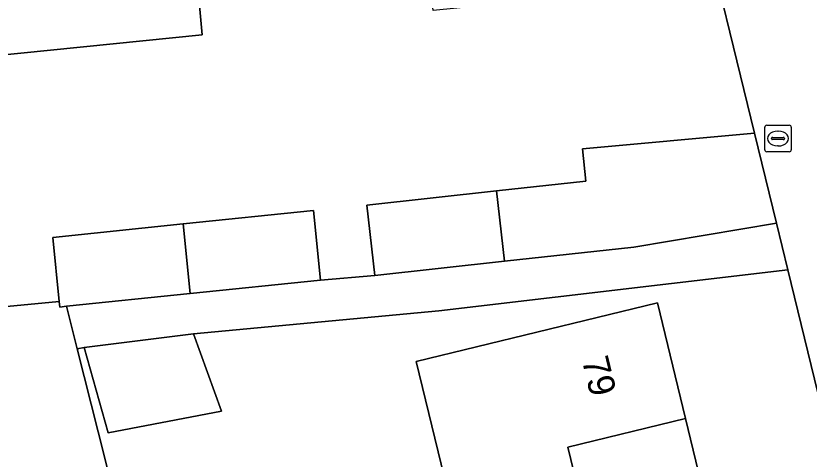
# Model space of a CAD drawing. Extents: x 158455 to 159797, y 387218 to 388672.
# Drawn here: x 159284.74 to 159314.66, y 388088.56 to 388105.27 of the extents above; entities that cross this region are included whole.
import ezdxf

# ---------------------------------------------------------------- set-up
doc = ezdxf.new("R2010")
doc.units = 0
for name, color, linetype in [('IMGEO_Brandkraan', 7, 'Continuous'), ('IMGEO_Erf', 7, 'Continuous'), ('IMGEO_Muur', 7, 'Continuous'), ('IMGEO_Pand', 7, 'Continuous'), ('IMGEO_Pand_nummerreeks', 7, 'Continuous'), ('IMGEO_Rijbaan_lokaal_open', 7, 'Continuous'), ('IMGEO_Voetpad_open', 7, 'Continuous')]:
    doc.layers.add(name, color=color, linetype=linetype)

msp = doc.modelspace()

# ---------------------------------------------------------------- linework, layer by layer
at = {"layer": 'IMGEO_Brandkraan'}
for p, q in [((159312.981, 388100.217), (159312.981, 388101.069)), ((159313.056, 388101.143), (159313.908, 388101.143)), ((159313.982, 388101.069), (159313.982, 388100.217)), ((159313.283, 388100.686), (159313.681, 388100.686)), ((159313.469, 388100.923), (159313.494, 388100.923)), ((159313.24, 388100.637), (159313.24, 388100.649)), ((159313.678, 388100.6), (159313.28, 388100.6)), ((159313.724, 388100.649), (159313.724, 388100.637)), ((159313.908, 388100.143), (159313.056, 388100.143)), ((159313.492, 388100.363), (159313.467, 388100.363))]:
    msp.add_line(p, q, dxfattribs=at)
for points in [[(159312.981, 388100.217), (159312.981, 388101.069)], [(159313.056, 388101.143), (159313.908, 388101.143)], [(159313.982, 388101.069), (159313.982, 388100.217)], [(159313.908, 388100.143), (159313.056, 388100.143)]]:
    msp.add_lwpolyline(points, dxfattribs=at)
for centre, radius, start, end in [((159313.058, 388101.067), 0.0765, 91.552, 178.448), ((159313.058, 388101.067), 0.0765, 91.552, 178.448), ((159313.906, 388101.067), 0.0765, 1.552, 88.448), ((159313.906, 388101.067), 0.0765, 1.552, 88.448), ((159313.28, 388100.646), 0.0403, 85.8775, 175.7526), ((159313.685, 388100.648), 0.0386, 1.7309, 96.639), ((159313.277, 388100.636), 0.0366, 178.938, 274.7102), ((159313.681, 388100.643), 0.043, 264.8664, 352.4533), ((159313.058, 388100.219), 0.0765, 181.552, 268.448), ((159313.058, 388100.219), 0.0765, 181.552, 268.448), ((159313.906, 388100.219), 0.0765, 271.552, 358.448), ((159313.906, 388100.219), 0.0765, 271.552, 358.448)]:
    msp.add_arc(centre, radius, start, end, dxfattribs=at)
for centre, major_axis, ratio, start_param, end_param in [((159313.468, 388100.643), (-0.387, 0.002), 0.722429, 4.712389, 7.853982), ((159313.493, 388100.643), (-0.39, 0.002), 0.717154, 1.570796, 4.712389)]:
    msp.add_ellipse(centre, major_axis=major_axis, ratio=ratio, start_param=start_param, end_param=end_param, dxfattribs=at)
at = {"layer": 'IMGEO_Erf'}
msp.add_lwpolyline([(159291.771, 388104.545), (159282.674, 388103.634), (159273.68, 388102.733), (159269.054, 388102.27), (159267.686, 388115.929), (159272.361, 388116.397), (159272.813, 388111.888), (159277.286, 388112.336), (159281.758, 388112.784), (159286.229, 388113.231), (159290.701, 388113.679), (159290.255, 388118.134), (159294.815, 388118.591), (159299.374, 388119.047), (159299.816, 388114.635), (159304.28, 388115.082), (159308.746, 388115.53), (159309.661, 388106.387), (159304.686, 388105.889), (159300.478, 388105.468), (159299.943, 388109.818), (159295.734, 388109.397), (159291.36, 388108.959)], close=True, dxfattribs=at)
for points in [[(159281.887, 388094.077), (159286.379, 388094.495), (159286.13, 388096.915), (159291.048, 388097.422), (159295.965, 388097.929), (159296.235, 388095.307), (159298.273, 388095.479), (159297.982, 388098.135), (159302.871, 388098.672), (159306.239, 388099.041), (159306.106, 388100.252), (159312.593, 388100.848), (159308.346, 388118.243)], [(159318.64, 388076.072), (159313.853, 388095.688), (159300.686, 388094.149), (159291.444, 388093.288), (159292.502, 388090.368), (159288.221, 388089.557), (159287.321, 388092.764), (159287.059, 388092.716), (159287.845, 388089.593), (159288.8, 388085.801)], [(159301.016, 388087.386), (159299.836, 388092.244), (159308.932, 388094.453), (159309.99, 388090.095), (159311.049, 388085.735)]]:
    msp.add_lwpolyline(points, dxfattribs=at)
at = {"layer": 'IMGEO_Muur'}
msp.add_lwpolyline([(159287.845, 388089.593), (159288.8, 388085.801)], dxfattribs=at)
at = {"layer": 'IMGEO_Pand'}
for points in [[(159286.229, 388113.231), (159281.758, 388112.784), (159282.674, 388103.634), (159291.771, 388104.545), (159291.36, 388108.959), (159291.324, 388109.327), (159286.666, 388108.861)], [(159312.593, 388100.848), (159306.106, 388100.252), (159306.239, 388099.041), (159302.871, 388098.672), (159303.162, 388096.016), (159308.05, 388096.552), (159313.423, 388097.448)], [(159303.162, 388096.016), (159302.871, 388098.672), (159297.982, 388098.135), (159298.273, 388095.479)], [(159291.318, 388094.8), (159296.235, 388095.307), (159295.965, 388097.929), (159291.048, 388097.422)], [(159291.318, 388094.8), (159291.048, 388097.422), (159286.13, 388096.915), (159286.379, 388094.495), (159286.4, 388094.293), (159286.655, 388094.319)], [(159309.99, 388090.095), (159308.932, 388094.453), (159299.836, 388092.244), (159301.016, 388087.386), (159301.991, 388083.372), (159302.045, 388083.149), (159306.508, 388084.233), (159306.452, 388084.464), (159306.65, 388084.513), (159305.555, 388089.017)], [(159292.502, 388090.368), (159291.444, 388093.288), (159287.321, 388092.764), (159288.221, 388089.557)], [(159315.37, 388086.784), (159311.049, 388085.735), (159309.99, 388090.095), (159305.555, 388089.017), (159306.65, 388084.513), (159306.452, 388084.464), (159306.508, 388084.233), (159307.514, 388080.092), (159316.467, 388082.268)]]:
    msp.add_lwpolyline(points, close=True, dxfattribs=at)
at = {"layer": 'IMGEO_Rijbaan_lokaal_open'}
msp.add_lwpolyline([(159288.8, 388085.801), (159287.845, 388089.593), (159287.059, 388092.716), (159286.655, 388094.319), (159286.4, 388094.293), (159286.379, 388094.495), (159281.887, 388094.077), (159281.912, 388093.84), (159276.64, 388093.288), (159271.369, 388092.737), (159269.032, 388092.554), (159269.481, 388088.053)], dxfattribs=at)
at = {"layer": 'IMGEO_Voetpad_open'}
msp.add_lwpolyline([(159307.789, 388122.636), (159308.346, 388118.243), (159312.593, 388100.848), (159313.423, 388097.448), (159313.853, 388095.688), (159318.64, 388076.072), (159317.328, 388073.726), (159317.098, 388073.697), (159319.513, 388063.862), (159319.773, 388063.942), (159321.881, 388062.8), (159325.011, 388049.898), (159323.759, 388047.641), (159323.499, 388047.601), (159325.824, 388037.967), (159328.31, 388036.495), (159331.361, 388023.752), (159329.848, 388021.196), (159332.114, 388012.131), (159332.304, 388012.161), (159334.51, 388010.839), (159334.992, 388008.899), (159338.408, 388006.044)], dxfattribs=at)
msp.add_lwpolyline([(159313.423, 388097.448), (159308.05, 388096.552), (159303.162, 388096.016), (159298.273, 388095.479), (159296.235, 388095.307), (159291.318, 388094.8), (159286.655, 388094.319), (159287.059, 388092.716), (159287.321, 388092.764), (159291.444, 388093.288), (159300.686, 388094.149), (159313.853, 388095.688)], close=True, dxfattribs=at)

# ---------------------------------------------------------------- texts
at = {"layer": 'IMGEO_Pand_nummerreeks'}
msp.add_text('79', height=1, rotation=283.6476, dxfattribs=at).set_placement((159306.078, 388092.303))

doc.saveas('drawing.dxf')
